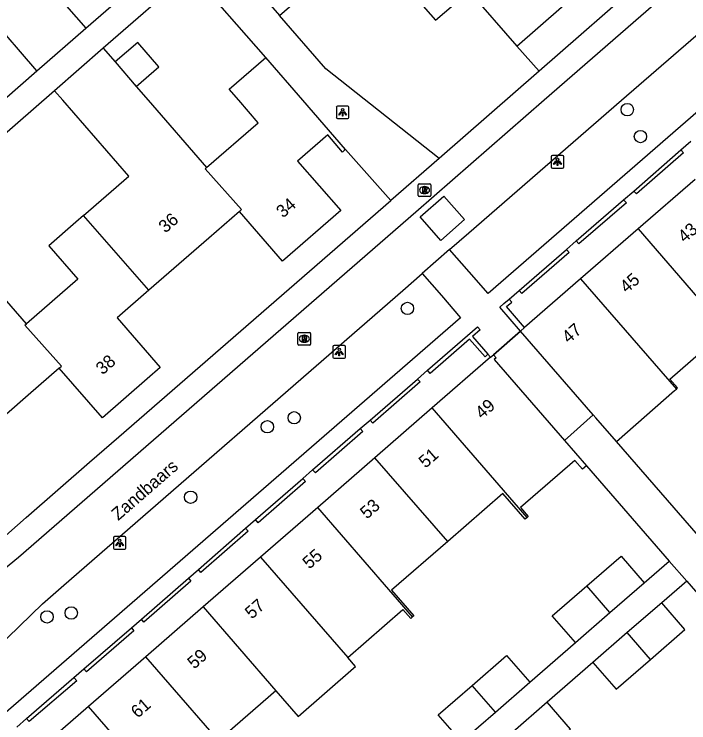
# Model space of a CAD drawing. Extents: x 155888 to 156864, y 383882 to 384671.
# Drawn here: x 156600 to 156653.4, y 384200.8 to 384256.8 of the extents above; entities that cross this region are included whole.
import ezdxf

# ---------------------------------------------------------------- set-up
doc = ezdxf.new("R2010")
doc.units = 0
for name, color, linetype in [('IMGEO_Boom', 7, 'Continuous'), ('IMGEO_Lichtpunt', 7, 'Continuous'), ('IMGEO_Muur', 7, 'Continuous'), ('IMGEO_Openbare_ruimte_label', 7, 'Continuous'), ('IMGEO_Pand', 7, 'Continuous'), ('IMGEO_Pand_nummerreeks', 7, 'Continuous'), ('IMGEO_Pand_overbouw', 7, 'Continuous'), ('IMGEO_Rijbaan_lokaal_gesloten', 7, 'Continuous'), ('IMGEO_Rijbaan_lokaal_open', 7, 'Continuous'), ('IMGEO_Rioolput', 7, 'Continuous'), ('IMGEO_Voetpad_open', 7, 'Continuous')]:
    doc.layers.add(name, color=color, linetype=linetype)

msp = doc.modelspace()

# ---------------------------------------------------------------- linework, layer by layer
at = {"layer": 'IMGEO_Boom'}
for centre in [(156648.519, 384249.259), (156649.556, 384247.129), (156631.132, 384233.54), (156622.18, 384224.888), (156620.055, 384224.175), (156613.99, 384218.602), (156602.632, 384209.135), (156604.55, 384209.446)]:
    msp.add_circle(centre, 0.489, dxfattribs=at)
at = {"layer": 'IMGEO_Lichtpunt'}
for p, q in [((156625.51, 384249.45), (156625.51, 384248.643)), ((156625.51, 384249.45), (156625.51, 384248.643)), ((156626.412, 384249.545), (156625.604, 384249.545)), ((156626.412, 384249.545), (156625.604, 384249.545)), ((156626.506, 384248.643), (156626.506, 384249.45)), ((156626.506, 384248.643), (156626.506, 384249.45)), ((156625.604, 384248.549), (156626.412, 384248.549)), ((156625.604, 384248.549), (156626.412, 384248.549)), ((156642.5, 384245.54), (156642.5, 384244.733)), ((156642.5, 384245.54), (156642.5, 384244.733)), ((156643.402, 384245.635), (156642.594, 384245.635)), ((156643.402, 384245.635), (156642.594, 384245.635)), ((156643.496, 384244.733), (156643.496, 384245.54)), ((156643.496, 384244.733), (156643.496, 384245.54)), ((156642.594, 384244.639), (156643.402, 384244.639)), ((156642.594, 384244.639), (156643.402, 384244.639)), ((156625.242, 384230.497), (156625.242, 384229.69)), ((156625.242, 384230.497), (156625.242, 384229.69)), ((156626.144, 384230.592), (156625.336, 384230.592)), ((156626.144, 384230.592), (156625.336, 384230.592)), ((156626.238, 384229.69), (156626.238, 384230.497)), ((156626.238, 384229.69), (156626.238, 384230.497)), ((156625.336, 384229.596), (156626.144, 384229.596)), ((156625.336, 384229.596), (156626.144, 384229.596)), ((156607.88, 384215.389), (156607.88, 384214.582)), ((156607.88, 384215.389), (156607.88, 384214.582)), ((156608.782, 384215.484), (156607.974, 384215.484)), ((156608.782, 384215.484), (156607.974, 384215.484)), ((156608.876, 384214.582), (156608.876, 384215.389)), ((156608.876, 384214.582), (156608.876, 384215.389)), ((156607.974, 384214.488), (156608.782, 384214.488)), ((156607.974, 384214.488), (156608.782, 384214.488))]:
    msp.add_line(p, q, dxfattribs=at)
for points in [[(156625.884, 384249.114), (156625.923, 384249.086), (156625.735, 384248.824), (156625.697, 384248.851), (156625.884, 384249.114)], [(156625.986, 384249.066), (156626.033, 384249.066), (156626.033, 384248.744), (156625.986, 384248.744), (156625.986, 384249.066)], [(156626.096, 384249.086), (156626.134, 384249.113), (156626.321, 384248.851), (156626.282, 384248.823), (156626.096, 384249.086)], [(156642.874, 384245.204), (156642.913, 384245.176), (156642.725, 384244.914), (156642.687, 384244.941), (156642.874, 384245.204)], [(156642.976, 384245.156), (156643.023, 384245.156), (156643.023, 384244.834), (156642.976, 384244.834), (156642.976, 384245.156)], [(156643.086, 384245.176), (156643.124, 384245.203), (156643.311, 384244.941), (156643.272, 384244.913), (156643.086, 384245.176)], [(156625.616, 384230.161), (156625.655, 384230.133), (156625.467, 384229.871), (156625.429, 384229.898), (156625.616, 384230.161)], [(156625.828, 384230.133), (156625.866, 384230.16), (156626.053, 384229.898), (156626.014, 384229.87), (156625.828, 384230.133)], [(156625.718, 384230.113), (156625.765, 384230.113), (156625.765, 384229.791), (156625.718, 384229.791), (156625.718, 384230.113)], [(156608.254, 384215.053), (156608.293, 384215.025), (156608.105, 384214.763), (156608.067, 384214.79), (156608.254, 384215.053)], [(156608.356, 384215.005), (156608.403, 384215.005), (156608.403, 384214.683), (156608.356, 384214.683), (156608.356, 384215.005)], [(156608.466, 384215.025), (156608.504, 384215.052), (156608.691, 384214.79), (156608.652, 384214.762), (156608.466, 384215.025)]]:
    msp.add_lwpolyline(points, dxfattribs=at)
for centre in [(156626.009, 384249.248), (156642.999, 384245.338), (156625.741, 384230.295), (156608.379, 384215.187)]:
    msp.add_circle(centre, 0.0994, dxfattribs=at)
for centre, start, end in [((156625.604, 384249.45), 90, 180), ((156625.604, 384249.45), 90, 180), ((156626.412, 384249.45), 0, 90), ((156626.412, 384249.45), 0, 90), ((156625.604, 384248.643), 180, 270), ((156625.604, 384248.643), 180, 270), ((156626.412, 384248.643), 270, 0), ((156626.412, 384248.643), 270, 360), ((156642.594, 384245.54), 90, 180), ((156642.594, 384245.54), 90, 180), ((156643.402, 384245.54), 0, 90), ((156643.402, 384245.54), 0, 90), ((156642.594, 384244.733), 180, 270), ((156642.594, 384244.733), 180, 270), ((156643.402, 384244.733), 270, 0), ((156643.402, 384244.733), 270, 360), ((156625.336, 384230.497), 90, 180), ((156625.336, 384230.497), 90, 180), ((156626.144, 384230.497), 0, 90), ((156626.144, 384230.497), 0, 90), ((156625.336, 384229.69), 180, 270), ((156625.336, 384229.69), 180, 270), ((156626.144, 384229.69), 270, 0), ((156626.144, 384229.69), 270, 360), ((156607.974, 384215.389), 90, 180), ((156607.974, 384215.389), 90, 180), ((156608.782, 384215.389), 0, 90), ((156608.782, 384215.389), 0, 90), ((156607.974, 384214.582), 180, 270), ((156607.974, 384214.582), 180, 270), ((156608.782, 384214.582), 270, 0), ((156608.782, 384214.582), 270, 360)]:
    msp.add_arc(centre, 0.0946, start, end, dxfattribs=at)
at = {"layer": 'IMGEO_Muur'}
for points in [[(156633.64, 384245.388), (156624.668, 384252.495), (156621.004, 384256.716)], [(156639.778, 384254.29), (156641.538, 384252.301)], [(156641.538, 384252.301), (156633.64, 384245.388)], [(156652.762, 384246.068), (156652.973, 384245.841), (156649.237, 384242.588), (156649.035, 384242.807)], [(156649.035, 384242.807), (156652.762, 384246.068)], [(156648.222, 384242.138), (156648.457, 384241.888), (156644.693, 384238.657), (156644.487, 384238.89)], [(156644.487, 384238.89), (156648.222, 384242.138)], [(156643.703, 384238.204), (156643.934, 384237.956), (156640.178, 384234.72), (156639.964, 384234.949)], [(156639.964, 384234.949), (156643.703, 384238.204)], [(156640.066, 384231.747), (156638.43, 384233.627), (156638.761, 384233.92), (156639.173, 384234.259)], [(156640.397, 384232.034), (156638.971, 384233.678), (156639.38, 384234.031), (156639.173, 384234.259)], [(156632.72, 384228.645), (156636.667, 384232.082), (156636.874, 384231.84), (156636.286, 384231.312), (156637.501, 384229.908)], [(156637.501, 384229.908), (156637.267, 384229.705), (156636.036, 384231.105), (156632.917, 384228.397), (156632.72, 384228.645)], [(156631.931, 384227.952), (156632.126, 384227.718), (156628.395, 384224.46), (156628.181, 384224.706)], [(156628.181, 384224.706), (156631.931, 384227.952)], [(156627.401, 384224.032), (156627.618, 384223.791), (156623.855, 384220.529), (156623.631, 384220.761)], [(156623.631, 384220.761), (156627.401, 384224.032)], [(156622.87, 384220.077), (156623.076, 384219.838), (156619.32, 384216.588), (156619.122, 384216.831)], [(156619.122, 384216.831), (156622.87, 384220.077)], [(156618.318, 384216.151), (156618.544, 384215.915), (156614.805, 384212.657), (156614.599, 384212.896)], [(156614.599, 384212.896), (156618.318, 384216.151)], [(156613.818, 384212.208), (156614.01, 384211.97), (156610.281, 384208.719), (156610.102, 384208.966)], [(156610.102, 384208.966), (156613.818, 384212.208)], [(156609.305, 384208.264), (156609.507, 384208.03), (156605.75, 384204.795), (156605.531, 384205.034)], [(156605.531, 384205.034), (156609.305, 384208.264)], [(156604.744, 384204.335), (156604.978, 384204.088), (156601.207, 384200.858), (156601.013, 384201.104)], [(156601.013, 384201.104), (156604.744, 384204.335)]]:
    msp.add_lwpolyline(points, dxfattribs=at)
at = {"layer": 'IMGEO_Pand'}
for points in [[(156631.007, 384259.03), (156633.356, 384256.325), (156636.01, 384258.629), (156639.778, 384254.29), (156646.847, 384260.469), (156642.852, 384265.077), (156638.932, 384261.648), (156636.796, 384264.098)], [(156621.004, 384256.716), (156627.861, 384262.653), (156631.007, 384259.03)], [(156617.657, 384260.571), (156621.004, 384256.716)], [(156604.182, 384257.447), (156605.689, 384255.708)], [(156601.831, 384252.341), (156598.07, 384256.645), (156594.003, 384253.092), (156591.877, 384255.525)], [(156601.831, 384252.341), (156605.689, 384255.708)], [(156609.694, 384251.097), (156611.473, 384252.635), (156609.802, 384254.569), (156608.022, 384253.032)], [(156607.077, 384254.126), (156603.218, 384250.76)], [(156607.077, 384254.126), (156608.022, 384253.032)], [(156615.239, 384244.68), (156619.335, 384248.22), (156617.797, 384250), (156617.034, 384250.883), (156619.925, 384253.381)], [(156626.24, 384246.119), (156622.865, 384250), (156619.925, 384253.381)], [(156608.022, 384253.032), (156609.694, 384251.097)], [(156609.694, 384251.097), (156610.642, 384250), (156615.239, 384244.68)], [(156605.517, 384240.888), (156609.099, 384244.007), (156603.88, 384250), (156603.218, 384250.76)], [(156626.24, 384246.119), (156626.12, 384246.015), (156625.999, 384245.909), (156624.826, 384247.259), (156622.452, 384245.194), (156625.869, 384241.276), (156621.264, 384237.285), (156617.852, 384241.208)], [(156617.852, 384241.208), (156618.019, 384241.353), (156615.126, 384244.582), (156615.239, 384244.68)], [(156653.889, 384243.746), (156649.367, 384239.821)], [(156605.517, 384240.888), (156604.907, 384240.357), (156602.767, 384238.494), (156605.064, 384235.856), (156601.002, 384232.318)], [(156610.684, 384234.974), (156605.517, 384240.888)], [(156617.852, 384241.208), (156615.415, 384239.089), (156610.684, 384234.974)], [(156649.367, 384239.821), (156644.83, 384235.882)], [(156649.367, 384239.821), (156656.93, 384231.106)], [(156601.002, 384232.318), (156595.449, 384238.695)], [(156644.83, 384235.882), (156640.397, 384232.034)], [(156644.83, 384235.882), (156652.4, 384227.159)], [(156610.684, 384234.974), (156608.18, 384232.796), (156611.586, 384228.875), (156610.552, 384227.971), (156607.021, 384224.884), (156603.594, 384228.807)], [(156603.594, 384228.807), (156603.769, 384228.959), (156600.889, 384232.22), (156601.002, 384232.318)], [(156640.397, 384232.034), (156640.066, 384231.747)], [(156647.654, 384223.021), (156646.03, 384224.891), (156645.828, 384225.123), (156640.066, 384231.747)], [(156652.4, 384227.159), (156652.496, 384227.243), (156651.88, 384227.951), (156656.167, 384231.687), (156656.785, 384230.979), (156656.93, 384231.106)], [(156637.706, 384229.67), (156633.095, 384225.663)], [(156637.706, 384229.67), (156637.941, 384229.874)], [(156637.941, 384229.874), (156638.154, 384229.632), (156637.988, 384229.487), (156643.552, 384223.098), (156645.299, 384221.092)], [(156603.594, 384228.807), (156601.146, 384226.678), (156596.396, 384222.546)], [(156647.654, 384223.021), (156652.262, 384227.038), (156652.4, 384227.159)], [(156633.095, 384225.663), (156628.566, 384221.728)], [(156640.604, 384217.011), (156633.095, 384225.663)], [(156628.566, 384221.728), (156624.037, 384217.793)], [(156634.32, 384215.098), (156628.566, 384221.728)], [(156645.299, 384221.092), (156644.974, 384220.809), (156644.358, 384221.518), (156640.064, 384217.787), (156640.68, 384217.077), (156640.604, 384217.011)], [(156640.604, 384217.011), (156640.445, 384216.874), (156638.688, 384218.894), (156634.32, 384215.098)], [(156624.037, 384217.793), (156619.508, 384213.857)], [(156631.546, 384209.14), (156624.037, 384217.793)], [(156634.32, 384215.098), (156629.877, 384211.237), (156631.633, 384209.216), (156631.546, 384209.14)], [(156645.308, 384211.591), (156648.023, 384213.951), (156649.86, 384211.838)], [(156619.508, 384213.857), (156614.979, 384209.921)], [(156619.508, 384213.857), (156626.408, 384205.92)], [(156647.143, 384209.476), (156649.86, 384211.838)], [(156644.426, 384207.114), (156642.589, 384209.228), (156645.308, 384211.591)], [(156647.143, 384209.476), (156645.308, 384211.591)], [(156651.237, 384210.251), (156648.52, 384207.89)], [(156650.355, 384205.775), (156653.074, 384208.138), (156651.237, 384210.251)], [(156614.979, 384209.921), (156610.443, 384205.98)], [(156614.979, 384209.921), (156620.733, 384203.29)], [(156626.408, 384205.92), (156630.781, 384209.72), (156631.398, 384209.012), (156631.546, 384209.14)], [(156644.426, 384207.114), (156647.143, 384209.476)], [(156648.52, 384207.89), (156645.803, 384205.528)], [(156650.355, 384205.775), (156648.52, 384207.89)], [(156636.251, 384203.718), (156638.967, 384206.078), (156640.804, 384203.965)], [(156610.443, 384205.98), (156605.913, 384202.044)], [(156617.956, 384197.328), (156610.443, 384205.98)], [(156620.733, 384203.29), (156622.49, 384201.269), (156626.863, 384205.07), (156627.025, 384205.21), (156626.408, 384205.92)], [(156645.803, 384205.528), (156647.64, 384203.415), (156650.355, 384205.775)], [(156638.087, 384201.603), (156640.804, 384203.965)], [(156620.733, 384203.29), (156616.295, 384199.433), (156618.052, 384197.411), (156617.956, 384197.328)], [(156635.4, 384199.268), (156633.563, 384201.381), (156636.251, 384203.718)], [(156638.087, 384201.603), (156636.251, 384203.718)], [(156642.18, 384202.379), (156639.463, 384200.018)], [(156641.298, 384197.903), (156644.017, 384200.266), (156642.18, 384202.379)], [(156605.913, 384202.044), (156601.469, 384198.182)], [(156613.427, 384193.394), (156605.913, 384202.044)], [(156635.4, 384199.268), (156638.087, 384201.603)]]:
    msp.add_lwpolyline(points, dxfattribs=at)
at = {"layer": 'IMGEO_Pand_overbouw'}
msp.add_lwpolyline([(156637.941, 384229.874), (156638.154, 384229.632), (156637.988, 384229.487), (156643.552, 384223.098), (156645.828, 384225.123), (156640.066, 384231.747)], close=True, dxfattribs=at)
at = {"layer": 'IMGEO_Rijbaan_lokaal_gesloten'}
for points in [[(156634.461, 384238.187), (156635.98, 384239.512), (156648.072, 384250), (156669.602, 384268.675), (156671.132, 384269.999)], [(156651.804, 384258.6), (156641.953, 384250), (156631.807, 384241.143), (156600.379, 384213.831), (156598.147, 384212.003), (156592.572, 384207.728)], [(156634.461, 384238.187), (156632.3, 384236.302)], [(156595.84, 384203.947), (156602.283, 384210.169), (156603.962, 384211.652), (156630.762, 384234.961), (156632.3, 384236.302)]]:
    msp.add_lwpolyline(points, dxfattribs=at)
at = {"layer": 'IMGEO_Rijbaan_lokaal_open'}
msp.add_lwpolyline([(156635.641, 384240.557), (156633.767, 384238.919), (156632.138, 384240.784), (156634.012, 384242.421), (156635.641, 384240.557)], dxfattribs=at)
at = {"layer": 'IMGEO_Rioolput'}
for p, q in [((156631.987, 384242.468), (156631.987, 384243.32)), ((156632.062, 384243.394), (156632.914, 384243.394)), ((156632.475, 384243.174), (156632.5, 384243.174)), ((156632.988, 384243.32), (156632.988, 384242.468)), ((156632.498, 384242.614), (156632.473, 384242.614)), ((156632.914, 384242.394), (156632.062, 384242.394)), ((156622.477, 384230.71), (156622.477, 384231.562)), ((156622.552, 384231.636), (156623.404, 384231.636)), ((156622.965, 384231.416), (156622.99, 384231.416)), ((156623.478, 384231.562), (156623.478, 384230.71)), ((156622.988, 384230.856), (156622.963, 384230.856)), ((156623.404, 384230.636), (156622.552, 384230.636))]:
    msp.add_line(p, q, dxfattribs=at)
for points in [[(156631.987, 384242.468), (156631.987, 384243.32)], [(156632.062, 384243.394), (156632.914, 384243.394)], [(156632.576, 384243.092), (156632.324, 384243.094), (156632.324, 384242.694)], [(156632.502, 384243.013), (156632.448, 384243.013), (156632.448, 384242.932)], [(156632.988, 384243.32), (156632.988, 384242.468)], [(156632.324, 384242.694), (156632.448, 384242.694), (156632.448, 384242.856), (156632.459, 384242.856)], [(156632.448, 384242.932), (156632.5, 384242.932)], [(156632.506, 384242.827), (156632.577, 384242.694), (156632.717, 384242.694), (156632.652, 384242.82)], [(156632.914, 384242.394), (156632.062, 384242.394)], [(156622.477, 384230.71), (156622.477, 384231.562)], [(156622.552, 384231.636), (156623.404, 384231.636)], [(156623.066, 384231.334), (156622.814, 384231.336), (156622.814, 384230.936)], [(156622.992, 384231.255), (156622.938, 384231.255), (156622.938, 384231.174)], [(156623.478, 384231.562), (156623.478, 384230.71)], [(156622.814, 384230.936), (156622.938, 384230.936), (156622.938, 384231.098), (156622.949, 384231.098)], [(156622.938, 384231.174), (156622.99, 384231.174)], [(156622.996, 384231.069), (156623.067, 384230.936), (156623.207, 384230.936), (156623.142, 384231.062)], [(156623.404, 384230.636), (156622.552, 384230.636)]]:
    msp.add_lwpolyline(points, dxfattribs=at)
for centre, radius, start, end in [((156632.064, 384243.318), 0.0765, 91.552, 178.448), ((156632.064, 384243.318), 0.0765, 91.552, 178.448), ((156632.508, 384242.917), 0.0964, 77.0061, 93.1865), ((156632.575, 384242.982), 0.109, 350.3612, 89.416), ((156632.912, 384243.318), 0.0765, 1.552, 88.448), ((156632.912, 384243.318), 0.0765, 1.552, 88.448), ((156632.064, 384242.47), 0.0765, 181.552, 268.448), ((156632.064, 384242.47), 0.0765, 181.552, 268.448), ((156632.458, 384242.803), 0.0533, 26.0293, 88.6989), ((156632.484, 384243.121), 0.19, 274.7715, 282.9687), ((156632.522, 384242.974), 0.0378, 276.6634, 79.6772), ((156632.573, 384242.982), 0.112, 277.5842, 350.9817), ((156632.557, 384242.767), 0.108, 29.5134, 73.7905), ((156632.912, 384242.47), 0.0765, 271.552, 358.448), ((156632.912, 384242.47), 0.0765, 271.552, 358.448), ((156622.554, 384231.56), 0.0765, 91.552, 178.448), ((156622.554, 384231.56), 0.0765, 91.552, 178.448), ((156622.998, 384231.159), 0.0964, 77.0061, 93.1865), ((156623.012, 384231.216), 0.0378, 276.6634, 79.6772), ((156623.065, 384231.224), 0.109, 350.3612, 89.416), ((156623.402, 384231.56), 0.0765, 1.552, 88.448), ((156623.402, 384231.56), 0.0765, 1.552, 88.448), ((156622.554, 384230.712), 0.0765, 181.552, 268.448), ((156622.554, 384230.712), 0.0765, 181.552, 268.448), ((156622.948, 384231.045), 0.0533, 26.0293, 88.6989), ((156622.974, 384231.363), 0.19, 274.7715, 282.9687), ((156623.063, 384231.224), 0.112, 277.5842, 350.9817), ((156623.047, 384231.009), 0.108, 29.5134, 73.7905), ((156623.402, 384230.712), 0.0765, 271.552, 358.448), ((156623.402, 384230.712), 0.0765, 271.552, 358.448)]:
    msp.add_arc(centre, radius, start, end, dxfattribs=at)
for centre, major_axis, ratio, start_param, end_param in [((156632.474, 384242.894), (-0.387, 0.002), 0.722429, 4.712389, 7.853982), ((156632.499, 384242.894), (-0.39, 0.002), 0.717154, 1.570796, 4.712389), ((156622.964, 384231.136), (-0.387, 0.002), 0.722429, 4.712389, 7.853982), ((156622.989, 384231.136), (-0.39, 0.002), 0.717154, 1.570796, 4.712389)]:
    msp.add_ellipse(centre, major_axis=major_axis, ratio=ratio, start_param=start_param, end_param=end_param, dxfattribs=at)
at = {"layer": 'IMGEO_Voetpad_open'}
for points in [[(156671.132, 384269.999), (156672.61, 384268.251), (156674.104, 384266.484), (156655.122, 384250), (156637.519, 384234.714), (156636.003, 384236.436), (156634.461, 384238.187)], [(156605.689, 384255.708), (156612.627, 384261.755)], [(156614.009, 384260.168), (156607.077, 384254.126)], [(156619.925, 384253.381), (156614.009, 384260.168)], [(156650.068, 384259.777), (156641.538, 384252.301), (156633.64, 384245.388)], [(156633.64, 384245.388), (156624.668, 384252.495), (156621.004, 384256.716)], [(156591.463, 384243.264), (156601.831, 384252.341)], [(156603.218, 384250.76), (156592.831, 384241.702)], [(156652.762, 384246.068), (156653.551, 384246.761)], [(156629.825, 384242.077), (156626.24, 384246.119)], [(156633.64, 384245.388), (156629.825, 384242.077)], [(156648.222, 384242.138), (156649.035, 384242.807)], [(156591.598, 384208.854), (156594.066, 384210.996), (156598.652, 384214.979), (156600.981, 384217.009), (156605.996, 384221.362), (156608.323, 384223.388), (156629.825, 384242.077)], [(156643.703, 384238.204), (156644.487, 384238.89)], [(156632.3, 384236.302), (156633.813, 384234.547), (156635.321, 384232.798), (156598.551, 384200.888), (156595.84, 384203.947)], [(156639.173, 384234.259), (156639.964, 384234.949)], [(156637.941, 384229.874), (156640.066, 384231.747)], [(156637.501, 384229.908), (156637.706, 384229.67)], [(156631.931, 384227.952), (156632.72, 384228.645)], [(156627.401, 384224.032), (156628.181, 384224.706)], [(156654.157, 384215.535), (156647.654, 384223.021)], [(156622.87, 384220.077), (156623.631, 384220.761)], [(156645.299, 384221.092), (156651.84, 384213.557)], [(156618.318, 384216.151), (156619.122, 384216.831)], [(156649.86, 384211.838), (156651.84, 384213.557)], [(156651.84, 384213.557), (156653.217, 384211.97)], [(156613.818, 384212.208), (156614.599, 384212.896)], [(156653.217, 384211.97), (156651.237, 384210.251)], [(156653.217, 384211.97), (156659.791, 384204.399)], [(156609.305, 384208.264), (156610.102, 384208.966)], [(156640.804, 384203.965), (156644.426, 384207.114)], [(156645.803, 384205.528), (156642.18, 384202.379)], [(156604.744, 384204.335), (156605.531, 384205.034)], [(156600.236, 384200.407), (156601.013, 384201.104)]]:
    msp.add_lwpolyline(points, dxfattribs=at)

# ---------------------------------------------------------------- texts
at = {"layer": 'IMGEO_Openbare_ruimte_label'}
msp.add_text('Zandbaars', height=1, rotation=40.9865, dxfattribs=at).set_placement((156608.264, 384216.712))
at = {"layer": 'IMGEO_Pand_nummerreeks'}
for s, rotation, p in [('34', 40.9144, (156621.291, 384240.644)), ('36', 41.0123, (156611.99, 384239.451)), ('43', 40.9603, (156653.05, 384238.675)), ('45', 40.9603, (156648.467, 384234.696)), ('47', 40.9603, (156643.884, 384230.718)), ('38', 41.1613, (156607.025, 384228.235)), ('49', 40.9887, (156637.027, 384224.736)), ('51', 40.9887, (156632.56, 384220.855)), ('53', 40.9887, (156627.924, 384216.825)), ('55', 40.9894, (156623.372, 384212.87)), ('57', 40.9894, (156618.82, 384208.915)), ('59', 40.9887, (156614.268, 384204.96)), ('61', 40.9887, (156609.801, 384201.078))]:
    msp.add_text(s, height=1, rotation=rotation, dxfattribs=at).set_placement(p)

doc.saveas('drawing.dxf')
